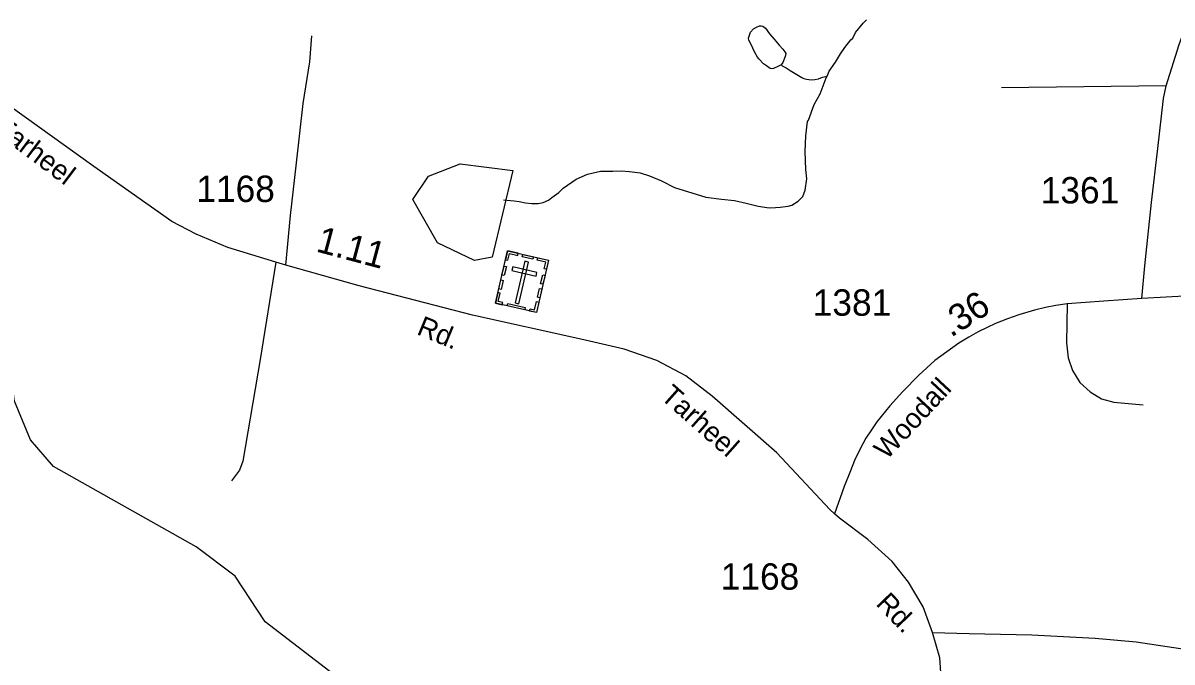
# Model space of a CAD drawing. Extents: x 2082433 to 2279600, y 546599 to 755198.
# Drawn here: x 2131289 to 2136733, y 608674 to 611701 of the extents above; entities that cross this region are included whole.
import ezdxf

# ---------------------------------------------------------------- set-up
doc = ezdxf.new("R2010")
doc.units = 0
for name, color, linetype in [('Exist Cultural Cemetery CELL', 7, 'Continuous'), ('Exist Hydrographic Misc Water Feature', 7, 'Continuous'), ('Exist Hydrographic Pond Under 1500 Sq Ft', 7, 'Continuous'), ('Exist Road Non-System Type 51', 7, 'Continuous'), ('Exist Road Secondary Mileage Hundredths English Label', 7, 'Continuous'), ('Exist Road Secondary Type 51 Attributed', 7, 'Continuous'), ('Exist Road Secondary Type 51 Label', 7, 'Continuous'), ('Exist Road Secondary Type 51 Number Label', 7, 'Continuous')]:
    doc.layers.add(name, color=color, linetype=linetype)

msp = doc.modelspace()

# ---------------------------------------------------------------- linework, layer by layer
at = {"layer": 'Exist Cultural Cemetery CELL'}
for points in [[(2133585.1, 610621.4), (2133779.1, 610576.5), (2133721.6, 610328.5), (2133527.7, 610373.3)], [(2133575.3, 610579.2), (2133586.4, 610576.7), (2133593.6, 610608), (2133633.2, 610598.9), (2133635.7, 610609.7), (2133585.1, 610621.4)], [(2133657.3, 610604.7), (2133707.7, 610593), (2133705.2, 610581.9), (2133654.7, 610593.6)], [(2133558.6, 610507), (2133568.4, 610549.2), (2133579.4, 610546.6), (2133569.7, 610504.4)], [(2133609.5, 610545.9), (2133605.3, 610527.7), (2133720, 610501.2), (2133724.2, 610519.4)], [(2133684.7, 610568.3), (2133666.5, 610572.5), (2133620.8, 610374.9), (2133639, 610370.7)], [(2133769.4, 610534.3), (2133758.3, 610536.8), (2133765.6, 610568.2), (2133726, 610577.3), (2133728.5, 610588.2), (2133779.1, 610576.5)], [(2133741.8, 610465.6), (2133751.5, 610507.8), (2133762.6, 610505.3), (2133752.8, 610463.1)], [(2133543.4, 610441.5), (2133553.2, 610483.7), (2133564.3, 610481.1), (2133554.5, 610438.9)], [(2133726.9, 610401.4), (2133736.6, 610443.6), (2133747.7, 610441.1), (2133738, 610398.9)], [(2133559.9, 610365.9), (2133562.5, 610377.1), (2133541.1, 610382.1), (2133550.2, 610421.5), (2133539.3, 610424), (2133527.6, 610373.4)], [(2133689.4, 610335.9), (2133692, 610347.1), (2133713.4, 610342.2), (2133722.5, 610381.5), (2133733.3, 610379), (2133721.6, 610328.5)], [(2133586.3, 610371.6), (2133668.9, 610352.4), (2133666.4, 610341.3), (2133583.7, 610360.5)]]:
    msp.add_lwpolyline(points, close=True, dxfattribs=at)
at = {"layer": 'Exist Hydrographic Misc Water Feature'}
for points in [[(2135099.7, 611448.8), (2135109.3, 611473), (2135139.3, 611515), (2135162.8, 611555.2), (2135182.7, 611585.1), (2135210.8, 611621.4), (2135220.7, 611629.3), (2135234.4, 611655.5), (2135270.3, 611699.6), (2135286.1, 611715.5)], [(2134881.1, 611501.8), (2134865.3, 611494), (2134845.6, 611485.6), (2134837.6, 611483.6), (2134829.6, 611485.6), (2134811.6, 611497.7), (2134797, 611507.6), (2134775.1, 611531.6), (2134769.1, 611539.4), (2134755, 611563.4), (2134746.8, 611581.3), (2134737, 611601.4), (2134729, 611619.3), (2134726.9, 611629.4), (2134730.8, 611643.3), (2134736.5, 611657.4), (2134750.3, 611673.2), (2134764.8, 611681.2), (2134778.6, 611687.2), (2134786.6, 611687.2), (2134794.4, 611685.6), (2134806.9, 611675.6), (2134826.6, 611649.5), (2134848.7, 611623.9), (2134871.3, 611595.7), (2134889.3, 611576), (2134899.2, 611563.9), (2134902.8, 611556), (2134901, 611542.2), (2134889.5, 611513.9), (2134881.1, 611501.8)], [(2134881.1, 611501.8), (2134885.6, 611497.9), (2134905.1, 611488), (2134923.6, 611475.9), (2134947.5, 611462.1), (2134963.3, 611452.4), (2134979.5, 611442.2), (2134989.6, 611438.3), (2135001.7, 611434.5), (2135023.6, 611430.8), (2135041.7, 611432.5), (2135057.7, 611436.5), (2135077.3, 611444.9), (2135099.7, 611448.8)], [(2133566.5, 610862.4), (2133598.5, 610860.4), (2133616.5, 610858.5), (2133640.5, 610854.8), (2133670.5, 610848.6), (2133700.4, 610844.9), (2133730.8, 610845.2), (2133754.5, 610850.9), (2133778.5, 610861.1), (2133794.5, 610873.3), (2133828.4, 610897.4), (2133848.3, 610917.5), (2133910, 610961.7), (2133963.9, 610984), (2134025.8, 610998.5), (2134084.1, 610998.6), (2134123.8, 611000.7), (2134163.6, 610997.1), (2134213.7, 610991.1), (2134257.7, 610977.2), (2134313.7, 610953.7), (2134376.1, 610922), (2134524.5, 610876.4), (2134598.5, 610866.8), (2134660.1, 610859.1), (2134716.4, 610847.4), (2134772.4, 610833.6), (2134824.1, 610825.8), (2134854.4, 610826.1), (2134876.4, 610828.1), (2134914.5, 610832.4), (2134932.6, 610838.2), (2134962.3, 610856.4), (2134984.2, 610878.7), (2134995.7, 610908.5), (2135003.3, 610962.5), (2134997.6, 611006.8), (2134995.3, 611092.3), (2134998.6, 611166.4), (2135006.6, 611234.6), (2135010.5, 611240.5), (2135038.2, 611314.5), (2135065.7, 611364.7), (2135095.4, 611441), (2135099.7, 611448.8)], [(2135269.8, 606841.9), (2134943.8, 607009.2), (2134700.8, 607289.8), (2134499.7, 607605.4), (2134281.7, 607846.1), (2133855.8, 608163.1), (2133479.7, 608344.5), (2132804.7, 608581.3), (2132436.6, 608864.3), (2132293.7, 609080.4), (2132109.8, 609218.6), (2131433.7, 609599.7), (2131324.6, 609726.6), (2131248.7, 609908.6), (2131171.6, 610464.6), (2131112.8, 610616.6)]]:
    msp.add_lwpolyline(points, dxfattribs=at)
at = {"layer": 'Exist Hydrographic Pond Under 1500 Sq Ft'}
msp.add_lwpolyline([(2133428.7, 610576.3), (2133253.8, 610658.6), (2133135.7, 610864.4), (2133210.7, 610974.4), (2133359.8, 611033.7), (2133609.8, 611002.4), (2133511.7, 610591), (2133428.7, 610576.3)], dxfattribs=at)
at = {"layer": 'Exist Road Non-System Type 51'}
msp.add_line((2136705.2, 611403), (2135926, 611394.1), dxfattribs=at)
for points in [[(2132534.7, 610553.3), (2132557, 610788.3), (2132582.8, 611023.3), (2132616.2, 611319.1), (2132647.9, 611517.2), (2132658.2, 611640.7)], [(2132486.7, 610567.1), (2132412.5, 610105.9), (2132330, 609625.5), (2132314.1, 609582.9), (2132276.8, 609532.3)], [(2136237.3, 610369.6), (2136234.2, 610185.8), (2136240.8, 610115.2), (2136261.8, 610055.1), (2136297.1, 609997.8), (2136344.9, 609953.9), (2136399.2, 609920.5), (2136457.5, 609905.2), (2136597.3, 609891.4)], [(2135598.5, 608813), (2135772.7, 608808.7), (2136069, 608801.8), (2136368.8, 608786.2), (2136563.7, 608769.7), (2136856.6, 608724.7)]]:
    msp.add_lwpolyline(points, dxfattribs=at)
at = {"layer": 'Exist Road Secondary Type 51 Attributed'}
for points in [[(2136590.6, 610395.1), (2136604.3, 610551), (2136636.4, 610850), (2136666.9, 611106.7), (2136692.5, 611342.8), (2136705.2, 611403), (2136766.8, 611598.5), (2136865.1, 611870.5)], [(2135158.4, 609354.7), (2135134.8, 609376.2), (2135112, 609396.6), (2134861.3, 609664), (2134555.2, 609932.9), (2134430.1, 610030), (2134291.7, 610101.9), (2134137.3, 610155.1), (2133931.5, 610202.3), (2133418.3, 610317.4), (2132881.2, 610455.6), (2132534.7, 610553.3), (2132486.7, 610567.1), (2132260.3, 610637.4), (2132109.4, 610700.8), (2131994.5, 610760.9), (2131624, 611021.6), (2131159.2, 611354.3)], [(2136590.6, 610395.1), (2136410.9, 610382.7), (2136237.3, 610369.6), (2136183.3, 610361.7), (2136134.3, 610353), (2136082.3, 610340.5), (2136008.3, 610318.5), (2135953.6, 610299.4), (2135897.4, 610276.8), (2135858.1, 610259), (2135815.3, 610237.8), (2135770.4, 610213.2), (2135723.4, 610184.5), (2135609.7, 610101.2), (2135533.6, 610032.9), (2135457.3, 609954.9), (2135395.7, 609886.8), (2135335.3, 609812.1), (2135308.7, 609773.3), (2135283.4, 609733.3), (2135253.7, 609680.2), (2135228.4, 609627.6), (2135209.5, 609579.2), (2135180.6, 609504.3), (2135134.8, 609376.2)], [(2136821.6, 610408.2), (2136590.6, 610395.1)], [(2137247.6, 606993.1), (2136886.9, 607068.9), (2136526.5, 607127.8), (2136256.1, 607186.7), (2136078.5, 607256.9), (2135981.5, 607319.3), (2135889.6, 607399), (2135827.2, 607466.6), (2135751, 607572.3), (2135698.1, 607656.3), (2135653.1, 607779.4), (2135632.3, 607990.8), (2135640.1, 608234.2), (2135644.4, 608533.2), (2135633.2, 608693.5), (2135598.5, 608813), (2135554.3, 608935.2), (2135484.1, 609051.9), (2135406.9, 609150.3), (2135292.5, 609254.1), (2135158.4, 609354.7)]]:
    msp.add_lwpolyline(points, dxfattribs=at)

# ---------------------------------------------------------------- texts
at = {"layer": 'Exist Road Secondary Mileage Hundredths English Label'}
for s, rotation, p in [('1.11', 345.0602, (2132672.8, 610619.3)), ('.36', 32.4479, (2135685.6, 610208.9))]:
    msp.add_text(s, height=125, rotation=rotation, dxfattribs=at).set_placement(p)
at = {"layer": 'Exist Road Secondary Type 51 Label'}
for s, rotation, p in [('Tarheel', 322.9964, (2131145.7, 611187.8)), ('Rd.', 337.5236, (2133149.9, 610227.8)), ('Woodall', 47.0717, (2135381.9, 609627.9)), ('Tarheel', 318.4669, (2134305.3, 609924.1)), ('Rd.', 313.9381, (2135326.2, 608946.1))]:
    msp.add_text(s, height=95, rotation=rotation, dxfattribs=at).set_placement(p)
at = {"layer": 'Exist Road Secondary Type 51 Number Label'}
for s, p in [('1168', (2132110.5, 610852.7)), ('1361', (2136111.5, 610845.9)), ('1381', (2135031.1, 610314)), ('1168', (2134595.3, 609016.2))]:
    msp.add_text(s, height=125, dxfattribs=at).set_placement(p)

doc.saveas('drawing.dxf')
